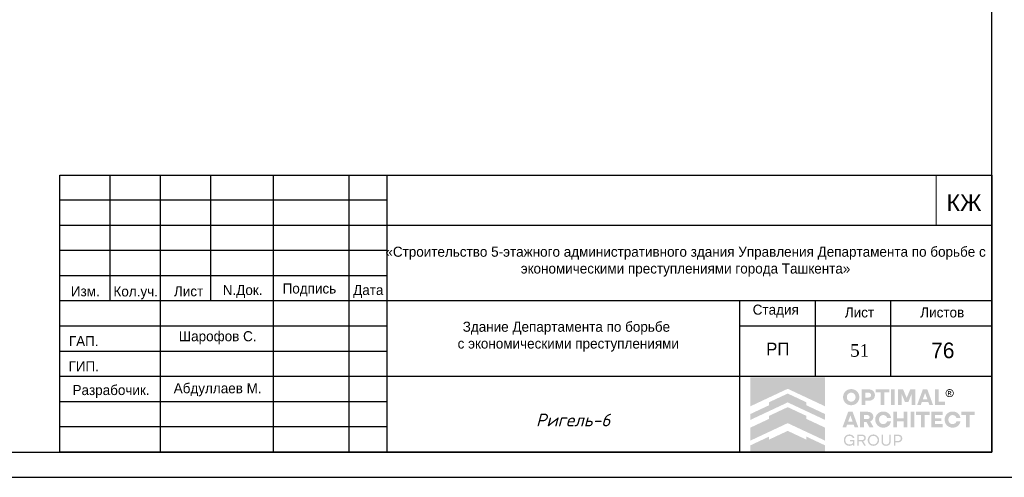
# Model space of a CAD drawing. Header units: millimetres. Extents: x -33345 to 4712671, y -3392 to 121473.
# Tile 634 of 656: x 3274459 to 3294003, y 44501 to 53585. Entities that reach past the tile are written whole.
import ezdxf

# ---------------------------------------------------------------- set-up
doc = ezdxf.new("R2010")
doc.units = ezdxf.units.MM
doc.layers.add('0.25', color=7, linetype='Continuous', lineweight=25)
doc.layers.add('Текст', color=7, linetype='Continuous', lineweight=20)
doc.layers.add('Лист', color=7, linetype='Continuous')
doc.styles.add('RomanS', font='romans.shx')
doc.styles.get("Standard").update_dxf_attribs({"font": 'arial.ttf'})
doc.styles.add('X-U-RW-01$0$StyleROMANS', font='GOTHIC.TTF')
doc.styles.add('стиль1', font='isocpeui.ttf', dxfattribs={"height": 300})

# ---------------------------------------------------------------- blocks, each defined once
blk = doc.blocks.new('*U328')
at = {"layer": '0.25', "color": 5, "linetype": 'Continuous', "lineweight": 25, "ltscale": 100}
blk.add_lwpolyline([(-59400, 0), (0, 0), (0, 42000), (-59400, 42000), (-59400, 0)], dxfattribs=at)
at = {"layer": '0.25', "color": 7, "linetype": 'Continuous', "lineweight": 30, "ltscale": 100}
blk.add_lwpolyline([(-57400, 500), (-500, 500), (-500, 41500), (-57400, 41500), (-57400, 500)], dxfattribs=at)
blk = doc.blocks.new('logo')
at = {"true_color": 0x90e0ed}
h = blk.add_hatch(color=141, dxfattribs=at)
h.dxf.hatch_style = 1
h.paths.add_polyline_path([(5.672, 5.668), (0.009, 5.668), (0.009, 3.483), (1.425, 4.147), (2.84, 4.81), (4.256, 4.147), (5.672, 3.483)])
at = {"true_color": 0x212121}
h = blk.add_hatch(color=250, dxfattribs=at)
h.dxf.hatch_style = 1
h.paths.add_polyline_path([(8.107, 4.61), (8.086, 4.63), (8.064, 4.649), (8.041, 4.667), (8.017, 4.683), (7.992, 4.699), (7.967, 4.713), (7.94, 4.726), (7.912, 4.738), (7.884, 4.749), (7.855, 4.759), (7.825, 4.766), (7.795, 4.773), (7.763, 4.778), (7.732, 4.782), (7.7, 4.784), (7.667, 4.785), (7.634, 4.784), (7.602, 4.782), (7.571, 4.778), (7.54, 4.773), (7.51, 4.766), (7.48, 4.758), (7.451, 4.749), (7.422, 4.738), (7.394, 4.725), (7.367, 4.712), (7.341, 4.697), (7.316, 4.682), (7.292, 4.665), (7.269, 4.648), (7.247, 4.629), (7.226, 4.609), (7.206, 4.588), (7.187, 4.566), (7.169, 4.544), (7.153, 4.52), (7.137, 4.495), (7.122, 4.47), (7.109, 4.443), (7.097, 4.416), (7.086, 4.387), (7.076, 4.359), (7.068, 4.329), (7.061, 4.299), (7.056, 4.268), (7.053, 4.237), (7.05, 4.205), (7.05, 4.173), (7.05, 4.14), (7.053, 4.108), (7.056, 4.077), (7.061, 4.047), (7.068, 4.016), (7.076, 3.987), (7.086, 3.958), (7.097, 3.93), (7.109, 3.903), (7.122, 3.876), (7.137, 3.85), (7.153, 3.826), (7.169, 3.802), (7.187, 3.779), (7.206, 3.757), (7.226, 3.736), (7.247, 3.716), (7.269, 3.697), (7.292, 3.679), (7.316, 3.662), (7.341, 3.647), (7.367, 3.633), (7.394, 3.619), (7.422, 3.607), (7.451, 3.596), (7.48, 3.587), (7.51, 3.579), (7.54, 3.573), (7.571, 3.568), (7.602, 3.564), (7.634, 3.562), (7.667, 3.561), (7.7, 3.562), (7.732, 3.564), (7.763, 3.568), (7.795, 3.573), (7.825, 3.579), (7.855, 3.587), (7.884, 3.596), (7.912, 3.607), (7.94, 3.619), (7.967, 3.633), (7.992, 3.647), (8.017, 3.662), (8.041, 3.679), (8.064, 3.697), (8.086, 3.716), (8.107, 3.736), (8.127, 3.757), (8.146, 3.779), (8.164, 3.802), (8.181, 3.826), (8.196, 3.85), (8.211, 3.876), (8.224, 3.903), (8.237, 3.93), (8.248, 3.958), (8.257, 3.987), (8.265, 4.016), (8.272, 4.047), (8.277, 4.077), (8.281, 4.108), (8.283, 4.14), (8.284, 4.173), (8.283, 4.205), (8.281, 4.237), (8.277, 4.268), (8.272, 4.299), (8.265, 4.329), (8.257, 4.359), (8.248, 4.387), (8.237, 4.416), (8.224, 4.443), (8.211, 4.47), (8.196, 4.495), (8.181, 4.52), (8.164, 4.544), (8.146, 4.567), (8.127, 4.589)])
h.paths.add_polyline_path([(7.841, 4.464), (7.854, 4.455), (7.867, 4.446), (7.879, 4.436), (7.891, 4.426), (7.902, 4.415), (7.913, 4.403), (7.923, 4.391), (7.933, 4.379), (7.942, 4.366), (7.95, 4.352), (7.958, 4.338), (7.965, 4.324), (7.972, 4.308), (7.977, 4.293), (7.982, 4.277), (7.987, 4.261), (7.99, 4.244), (7.993, 4.228), (7.995, 4.21), (7.996, 4.193), (7.996, 4.175), (7.996, 4.157), (7.995, 4.139), (7.993, 4.121), (7.99, 4.104), (7.987, 4.088), (7.982, 4.071), (7.977, 4.055), (7.972, 4.039), (7.965, 4.024), (7.958, 4.009), (7.95, 3.994), (7.942, 3.981), (7.933, 3.967), (7.923, 3.955), (7.913, 3.942), (7.902, 3.931), (7.891, 3.92), (7.879, 3.909), (7.867, 3.9), (7.854, 3.891), (7.841, 3.882), (7.827, 3.874), (7.813, 3.867), (7.798, 3.86), (7.783, 3.854), (7.767, 3.849), (7.751, 3.844), (7.735, 3.841), (7.718, 3.838), (7.701, 3.836), (7.684, 3.835), (7.667, 3.834), (7.649, 3.835), (7.632, 3.836), (7.615, 3.838), (7.598, 3.841), (7.582, 3.844), (7.566, 3.849), (7.551, 3.854), (7.535, 3.86), (7.521, 3.867), (7.506, 3.874), (7.492, 3.882), (7.479, 3.891), (7.466, 3.9), (7.454, 3.909), (7.442, 3.92), (7.431, 3.931), (7.42, 3.942), (7.41, 3.955), (7.4, 3.967), (7.391, 3.981), (7.383, 3.994), (7.375, 4.009), (7.368, 4.024), (7.362, 4.039), (7.356, 4.055), (7.351, 4.071), (7.347, 4.088), (7.343, 4.104), (7.34, 4.121), (7.338, 4.139), (7.337, 4.157), (7.337, 4.175), (7.337, 4.193), (7.338, 4.21), (7.34, 4.228), (7.343, 4.244), (7.347, 4.261), (7.351, 4.277), (7.356, 4.293), (7.362, 4.308), (7.368, 4.324), (7.375, 4.338), (7.383, 4.352), (7.391, 4.366), (7.4, 4.379), (7.41, 4.391), (7.42, 4.403), (7.431, 4.415), (7.442, 4.426), (7.454, 4.436), (7.466, 4.446), (7.479, 4.455), (7.492, 4.464), (7.506, 4.472), (7.521, 4.479), (7.535, 4.486), (7.551, 4.492), (7.566, 4.497), (7.582, 4.501), (7.598, 4.505), (7.615, 4.508), (7.632, 4.51), (7.649, 4.511), (7.667, 4.511), (7.684, 4.511), (7.701, 4.51), (7.718, 4.508), (7.735, 4.505), (7.751, 4.501), (7.767, 4.497), (7.783, 4.492), (7.798, 4.486), (7.813, 4.479), (7.827, 4.472)], flags=16)
h.paths.add_polyline_path([(9.335, 4.648), (9.319, 4.662), (9.301, 4.675), (9.283, 4.687), (9.264, 4.698), (9.245, 4.709), (9.224, 4.719), (9.203, 4.728), (9.181, 4.736), (9.158, 4.743), (9.134, 4.749), (9.11, 4.755), (9.085, 4.759), (9.059, 4.762), (9.032, 4.765), (9.005, 4.766), (8.977, 4.767), (8.47, 4.767), (8.47, 3.579), (8.75, 3.579), (8.75, 3.898), (8.977, 3.898), (9.005, 3.898), (9.032, 3.9), (9.059, 3.902), (9.085, 3.906), (9.11, 3.91), (9.134, 3.915), (9.158, 3.921), (9.181, 3.928), (9.203, 3.936), (9.224, 3.945), (9.245, 3.954), (9.264, 3.965), (9.283, 3.976), (9.301, 3.988), (9.319, 4.001), (9.335, 4.014), (9.35, 4.029), (9.365, 4.044), (9.379, 4.059), (9.391, 4.076), (9.403, 4.093), (9.414, 4.111), (9.424, 4.13), (9.432, 4.15), (9.44, 4.17), (9.447, 4.191), (9.453, 4.212), (9.458, 4.234), (9.461, 4.257), (9.464, 4.28), (9.466, 4.304), (9.466, 4.329), (9.466, 4.353), (9.464, 4.377), (9.461, 4.401), (9.458, 4.424), (9.453, 4.446), (9.447, 4.468), (9.44, 4.489), (9.432, 4.51), (9.424, 4.53), (9.414, 4.549), (9.403, 4.567), (9.391, 4.585), (9.379, 4.602), (9.365, 4.618), (9.35, 4.633)])
h.paths.add_polyline_path([(8.75, 4.511), (8.959, 4.511), (8.984, 4.511), (9.008, 4.508), (9.031, 4.505), (9.052, 4.499), (9.071, 4.492), (9.09, 4.484), (9.106, 4.474), (9.121, 4.463), (9.135, 4.45), (9.147, 4.436), (9.156, 4.421), (9.165, 4.404), (9.171, 4.387), (9.175, 4.368), (9.178, 4.348), (9.179, 4.327), (9.178, 4.306), (9.175, 4.287), (9.171, 4.268), (9.165, 4.251), (9.156, 4.235), (9.147, 4.22), (9.135, 4.206), (9.121, 4.193), (9.106, 4.182), (9.09, 4.172), (9.071, 4.164), (9.052, 4.157), (9.031, 4.151), (9.008, 4.148), (8.984, 4.145), (8.959, 4.144), (8.75, 4.144)], flags=16)
h.paths.add_polyline_path([(10.558, 4.767), (9.528, 4.767), (9.528, 4.529), (9.904, 4.529), (9.904, 3.579), (10.182, 3.579), (10.182, 4.529), (10.558, 4.529)])
h.paths.add_polyline_path([(10.975, 4.767), (10.695, 4.767), (10.695, 3.579), (10.975, 3.579)])
h.paths.add_polyline_path([(11.611, 4.767), (11.223, 4.767), (11.223, 3.579), (11.498, 3.579), (11.498, 4.426), (11.751, 3.806), (12.012, 3.806), (12.267, 4.426), (12.267, 3.579), (12.542, 3.579), (12.542, 4.767), (12.154, 4.767), (11.882, 4.116)])
h.paths.add_polyline_path([(13.451, 4.767), (13.116, 4.767), (12.68, 3.579), (12.959, 3.579), (13.038, 3.799), (13.529, 3.799), (13.609, 3.579), (13.888, 3.579)])
h.paths.add_polyline_path([(13.285, 4.487), (13.457, 4.01), (13.111, 4.01)], flags=16)
h.paths.add_polyline_path([(14.306, 4.767), (14.026, 4.767), (14.026, 3.579), (14.808, 3.579), (14.808, 3.827), (14.306, 3.827)])
h.paths.add_polyline_path([(15.871, 2.84), (15.857, 2.86), (15.841, 2.879), (15.825, 2.898), (15.808, 2.916), (15.79, 2.933), (15.771, 2.949), (15.752, 2.964), (15.731, 2.978), (15.71, 2.992), (15.688, 3.004), (15.666, 3.016), (15.643, 3.027), (15.619, 3.037), (15.594, 3.046), (15.569, 3.053), (15.543, 3.06), (15.516, 3.066), (15.49, 3.071), (15.462, 3.074), (15.434, 3.077), (15.406, 3.079), (15.377, 3.079), (15.344, 3.078), (15.312, 3.076), (15.281, 3.072), (15.25, 3.067), (15.22, 3.061), (15.191, 3.052), (15.162, 3.043), (15.134, 3.031), (15.106, 3.019), (15.08, 3.005), (15.054, 2.991), (15.03, 2.975), (15.006, 2.958), (14.984, 2.94), (14.962, 2.921), (14.942, 2.901), (14.922, 2.88), (14.903, 2.858), (14.886, 2.835), (14.869, 2.811), (14.854, 2.787), (14.84, 2.761), (14.827, 2.734), (14.815, 2.707), (14.804, 2.679), (14.795, 2.65), (14.787, 2.621), (14.78, 2.591), (14.775, 2.561), (14.772, 2.53), (14.769, 2.499), (14.769, 2.468), (14.769, 2.436), (14.772, 2.405), (14.775, 2.374), (14.78, 2.344), (14.787, 2.314), (14.795, 2.285), (14.804, 2.256), (14.815, 2.228), (14.827, 2.201), (14.84, 2.174), (14.854, 2.149), (14.869, 2.124), (14.886, 2.1), (14.903, 2.077), (14.922, 2.055), (14.942, 2.034), (14.962, 2.014), (14.984, 1.995), (15.006, 1.977), (15.03, 1.96), (15.054, 1.945), (15.08, 1.93), (15.106, 1.916), (15.134, 1.904), (15.162, 1.893), (15.191, 1.883), (15.22, 1.875), (15.25, 1.868), (15.281, 1.863), (15.312, 1.859), (15.344, 1.857), (15.377, 1.856), (15.406, 1.856), (15.434, 1.858), (15.462, 1.861), (15.49, 1.864), (15.516, 1.869), (15.543, 1.875), (15.569, 1.882), (15.594, 1.89), (15.619, 1.898), (15.643, 1.908), (15.666, 1.919), (15.688, 1.931), (15.71, 1.943), (15.731, 1.957), (15.752, 1.971), (15.771, 1.986), (15.79, 2.002), (15.808, 2.019), (15.825, 2.037), (15.841, 2.056), (15.857, 2.075), (15.871, 2.096), (15.885, 2.117), (15.898, 2.139), (15.91, 2.161), (15.921, 2.185), (15.93, 2.209), (15.939, 2.233), (15.947, 2.259), (15.953, 2.284), (15.959, 2.311), (15.964, 2.338), (15.668, 2.338), (15.659, 2.314), (15.649, 2.291), (15.638, 2.269), (15.625, 2.249), (15.61, 2.23), (15.594, 2.213), (15.576, 2.196), (15.557, 2.181), (15.536, 2.168), (15.515, 2.156), (15.493, 2.146), (15.471, 2.138), (15.448, 2.132), (15.424, 2.127), (15.4, 2.125), (15.375, 2.124), (15.358, 2.124), (15.342, 2.125), (15.326, 2.127), (15.31, 2.13), (15.294, 2.134), (15.279, 2.139), (15.264, 2.144), (15.249, 2.15), (15.235, 2.157), (15.221, 2.165), (15.207, 2.173), (15.195, 2.182), (15.182, 2.191), (15.17, 2.201), (15.159, 2.212), (15.148, 2.223), (15.138, 2.235), (15.128, 2.247), (15.119, 2.26), (15.11, 2.273), (15.102, 2.287), (15.094, 2.302), (15.087, 2.316), (15.081, 2.332), (15.075, 2.348), (15.07, 2.364), (15.066, 2.381), (15.062, 2.397), (15.059, 2.414), (15.057, 2.432), (15.056, 2.45), (15.056, 2.468), (15.056, 2.486), (15.057, 2.503), (15.059, 2.521), (15.062, 2.538), (15.066, 2.555), (15.07, 2.571), (15.075, 2.587), (15.081, 2.603), (15.087, 2.619), (15.094, 2.634), (15.102, 2.648), (15.11, 2.662), (15.119, 2.675), (15.128, 2.688), (15.138, 2.7), (15.148, 2.712), (15.159, 2.723), (15.17, 2.734), (15.182, 2.744), (15.195, 2.753), (15.207, 2.762), (15.221, 2.77), (15.235, 2.778), (15.249, 2.785), (15.264, 2.791), (15.279, 2.797), (15.294, 2.801), (15.31, 2.805), (15.326, 2.808), (15.342, 2.81), (15.358, 2.811), (15.375, 2.812), (15.4, 2.811), (15.424, 2.808), (15.448, 2.803), (15.471, 2.797), (15.493, 2.789), (15.515, 2.779), (15.536, 2.767), (15.557, 2.754), (15.576, 2.739), (15.594, 2.722), (15.61, 2.705), (15.625, 2.686), (15.638, 2.666), (15.649, 2.644), (15.659, 2.621), (15.668, 2.597), (15.964, 2.597), (15.959, 2.624), (15.953, 2.651), (15.947, 2.677), (15.939, 2.702), (15.93, 2.726), (15.921, 2.75), (15.91, 2.774), (15.898, 2.796), (15.885, 2.818)])
h.paths.add_polyline_path([(14.632, 3.061), (13.76, 3.061), (13.76, 1.874), (14.632, 1.874), (14.632, 2.122), (14.04, 2.122), (14.04, 2.359), (14.528, 2.359), (14.528, 2.572), (14.04, 2.572), (14.04, 2.813), (14.632, 2.813)])
h.paths.add_polyline_path([(13.624, 3.061), (12.593, 3.061), (12.593, 2.824), (12.969, 2.824), (12.969, 1.874), (13.248, 1.874), (13.248, 2.824), (13.624, 2.824)])
h.paths.add_polyline_path([(12.457, 3.061), (12.177, 3.061), (12.177, 1.874), (12.457, 1.874)])
h.paths.add_polyline_path([(11.929, 3.061), (11.648, 3.061), (11.648, 2.572), (11.147, 2.572), (11.147, 3.061), (10.867, 3.061), (10.867, 1.874), (11.147, 1.874), (11.147, 2.329), (11.648, 2.329), (11.648, 1.874), (11.929, 1.874)])
h.paths.add_polyline_path([(10.624, 2.796), (10.611, 2.818), (10.597, 2.84), (10.583, 2.86), (10.567, 2.879), (10.551, 2.898), (10.534, 2.916), (10.516, 2.933), (10.497, 2.949), (10.477, 2.964), (10.457, 2.978), (10.436, 2.992), (10.414, 3.004), (10.392, 3.016), (10.368, 3.027), (10.344, 3.037), (10.32, 3.046), (10.294, 3.053), (10.269, 3.06), (10.242, 3.066), (10.215, 3.071), (10.188, 3.074), (10.16, 3.077), (10.132, 3.079), (10.103, 3.079), (10.07, 3.078), (10.038, 3.076), (10.007, 3.072), (9.976, 3.067), (9.946, 3.061), (9.917, 3.052), (9.888, 3.043), (9.86, 3.031), (9.832, 3.019), (9.806, 3.005), (9.78, 2.991), (9.756, 2.975), (9.732, 2.958), (9.71, 2.94), (9.688, 2.921), (9.667, 2.901), (9.648, 2.88), (9.629, 2.858), (9.612, 2.835), (9.595, 2.811), (9.58, 2.787), (9.566, 2.761), (9.553, 2.734), (9.541, 2.707), (9.53, 2.679), (9.52, 2.65), (9.512, 2.621), (9.506, 2.591), (9.501, 2.561), (9.497, 2.53), (9.495, 2.499), (9.494, 2.468), (9.495, 2.436), (9.497, 2.405), (9.501, 2.374), (9.506, 2.344), (9.512, 2.314), (9.52, 2.285), (9.53, 2.256), (9.541, 2.228), (9.553, 2.201), (9.566, 2.174), (9.58, 2.149), (9.595, 2.124), (9.612, 2.1), (9.629, 2.077), (9.648, 2.055), (9.667, 2.034), (9.688, 2.014), (9.71, 1.995), (9.732, 1.977), (9.756, 1.96), (9.78, 1.945), (9.806, 1.93), (9.832, 1.916), (9.86, 1.904), (9.888, 1.893), (9.917, 1.883), (9.946, 1.875), (9.976, 1.868), (10.007, 1.863), (10.038, 1.859), (10.07, 1.857), (10.103, 1.856), (10.132, 1.856), (10.16, 1.858), (10.188, 1.861), (10.215, 1.864), (10.242, 1.869), (10.269, 1.875), (10.294, 1.882), (10.32, 1.89), (10.344, 1.898), (10.368, 1.908), (10.392, 1.919), (10.414, 1.931), (10.436, 1.943), (10.457, 1.957), (10.477, 1.971), (10.497, 1.986), (10.516, 2.002), (10.534, 2.019), (10.551, 2.037), (10.567, 2.056), (10.583, 2.075), (10.597, 2.096), (10.611, 2.117), (10.624, 2.139), (10.636, 2.161), (10.646, 2.185), (10.656, 2.209), (10.665, 2.233), (10.673, 2.259), (10.679, 2.284), (10.685, 2.311), (10.689, 2.338), (10.393, 2.338), (10.385, 2.314), (10.375, 2.291), (10.364, 2.269), (10.351, 2.249), (10.336, 2.23), (10.32, 2.213), (10.302, 2.196), (10.282, 2.181), (10.262, 2.168), (10.241, 2.156), (10.219, 2.146), (10.197, 2.138), (10.174, 2.132), (10.15, 2.127), (10.126, 2.125), (10.101, 2.124), (10.084, 2.124), (10.068, 2.125), (10.052, 2.127), (10.036, 2.13), (10.02, 2.134), (10.005, 2.139), (9.99, 2.144), (9.975, 2.15), (9.961, 2.157), (9.947, 2.165), (9.933, 2.173), (9.92, 2.182), (9.908, 2.191), (9.896, 2.201), (9.885, 2.212), (9.874, 2.223), (9.864, 2.235), (9.854, 2.247), (9.844, 2.26), (9.836, 2.273), (9.828, 2.287), (9.82, 2.302), (9.813, 2.316), (9.806, 2.332), (9.801, 2.348), (9.796, 2.364), (9.791, 2.381), (9.788, 2.397), (9.785, 2.414), (9.783, 2.432), (9.782, 2.45), (9.782, 2.468), (9.782, 2.486), (9.783, 2.503), (9.785, 2.521), (9.788, 2.538), (9.791, 2.555), (9.796, 2.571), (9.801, 2.587), (9.806, 2.603), (9.813, 2.619), (9.82, 2.634), (9.828, 2.648), (9.836, 2.662), (9.844, 2.675), (9.854, 2.688), (9.864, 2.7), (9.874, 2.712), (9.885, 2.723), (9.896, 2.734), (9.908, 2.744), (9.92, 2.753), (9.933, 2.762), (9.947, 2.77), (9.961, 2.778), (9.975, 2.785), (9.99, 2.791), (10.005, 2.797), (10.02, 2.801), (10.036, 2.805), (10.052, 2.808), (10.068, 2.81), (10.084, 2.811), (10.101, 2.812), (10.126, 2.811), (10.15, 2.808), (10.174, 2.803), (10.197, 2.797), (10.219, 2.789), (10.241, 2.779), (10.262, 2.767), (10.282, 2.754), (10.302, 2.739), (10.32, 2.722), (10.336, 2.705), (10.351, 2.686), (10.364, 2.666), (10.375, 2.644), (10.385, 2.621), (10.393, 2.597), (10.689, 2.597), (10.685, 2.624), (10.679, 2.651), (10.673, 2.677), (10.665, 2.702), (10.656, 2.726), (10.646, 2.75), (10.636, 2.774)])
h.paths.add_polyline_path([(9.251, 2.936), (9.221, 2.962), (9.189, 2.986), (9.153, 3.006), (9.113, 3.023), (9.07, 3.037), (9.024, 3.047), (8.974, 3.055), (8.921, 3.06), (8.865, 3.061), (8.347, 3.061), (8.347, 1.874), (8.628, 1.874), (8.628, 2.294), (8.826, 2.294), (9.057, 1.874), (9.372, 1.874), (9.108, 2.335), (9.136, 2.346), (9.162, 2.359), (9.187, 2.374), (9.21, 2.39), (9.231, 2.407), (9.25, 2.425), (9.268, 2.445), (9.284, 2.466), (9.299, 2.488), (9.311, 2.512), (9.322, 2.537), (9.33, 2.563), (9.337, 2.59), (9.342, 2.619), (9.345, 2.649), (9.346, 2.68), (9.344, 2.725), (9.338, 2.766), (9.328, 2.805), (9.315, 2.842), (9.297, 2.876), (9.276, 2.907)])
h.paths.add_polyline_path([(8.949, 2.802), (8.967, 2.796), (8.984, 2.789), (8.999, 2.781), (9.012, 2.772), (9.024, 2.761), (9.035, 2.75), (9.044, 2.737), (9.051, 2.724), (9.056, 2.709), (9.06, 2.693), (9.063, 2.677), (9.064, 2.659), (9.063, 2.642), (9.06, 2.626), (9.056, 2.61), (9.051, 2.596), (9.044, 2.582), (9.035, 2.57), (9.024, 2.559), (9.012, 2.548), (8.999, 2.539), (8.984, 2.531), (8.967, 2.524), (8.949, 2.518), (8.93, 2.514), (8.909, 2.511), (8.887, 2.509), (8.863, 2.508), (8.628, 2.508), (8.628, 2.812), (8.863, 2.812), (8.887, 2.811), (8.909, 2.809), (8.93, 2.806)], flags=16)
h.paths.add_polyline_path([(7.773, 3.061), (7.438, 3.061), (7.002, 1.874), (7.28, 1.874), (7.36, 2.093), (7.851, 2.093), (7.931, 1.874), (8.209, 1.874)])
h.paths.add_polyline_path([(7.606, 2.781), (7.778, 2.304), (7.433, 2.304)], flags=16)
h.paths.add_polyline_path([(17.059, 3.061), (16.029, 3.061), (16.029, 2.824), (16.405, 2.824), (16.405, 1.874), (16.683, 1.874), (16.683, 2.824), (17.059, 2.824)])
at = {"true_color": 0xa7a9ac}
h = blk.add_hatch(color=253, dxfattribs=at)
h.dxf.hatch_style = 1
h.paths.add_polyline_path([(15.277, 4.754), (15.255, 4.763), (15.232, 4.77), (15.208, 4.776), (15.185, 4.779), (15.164, 4.781), (15.162, 4.781), (15.138, 4.781), (15.127, 4.78), (15.114, 4.779), (15.101, 4.777), (15.088, 4.775), (15.076, 4.772), (15.063, 4.769), (15.05, 4.765), (15.038, 4.76), (15.026, 4.755), (14.997, 4.739), (14.969, 4.721), (14.945, 4.701), (14.923, 4.679), (14.903, 4.654), (14.886, 4.628), (14.872, 4.599), (14.86, 4.567), (14.856, 4.553), (14.853, 4.539), (14.85, 4.525), (14.848, 4.51), (14.847, 4.496), (14.847, 4.481), (14.847, 4.466), (14.848, 4.452), (14.851, 4.426), (14.857, 4.402), (14.864, 4.378), (14.873, 4.355), (14.884, 4.333), (14.896, 4.312), (14.911, 4.291), (14.928, 4.272), (14.94, 4.259), (14.954, 4.247), (14.968, 4.236), (14.982, 4.225), (14.997, 4.216), (15.013, 4.207), (15.029, 4.2), (15.046, 4.193), (15.064, 4.187), (15.082, 4.182), (15.1, 4.179), (15.119, 4.176), (15.14, 4.175), (15.16, 4.175), (15.181, 4.176), (15.202, 4.179), (15.222, 4.183), (15.241, 4.188), (15.26, 4.195), (15.279, 4.203), (15.297, 4.212), (15.314, 4.222), (15.331, 4.234), (15.347, 4.247), (15.364, 4.263), (15.38, 4.28), (15.395, 4.298), (15.408, 4.317), (15.419, 4.337), (15.429, 4.358), (15.437, 4.38), (15.444, 4.403), (15.448, 4.418), (15.45, 4.433), (15.452, 4.448), (15.453, 4.463), (15.454, 4.466), (15.454, 4.49), (15.453, 4.501), (15.45, 4.523), (15.446, 4.544), (15.441, 4.565), (15.434, 4.586), (15.426, 4.605), (15.416, 4.624), (15.405, 4.643), (15.392, 4.661), (15.38, 4.676), (15.368, 4.69), (15.354, 4.703), (15.34, 4.715), (15.326, 4.726), (15.31, 4.736), (15.294, 4.745)])
h.paths.add_polyline_path([(15.249, 4.711), (15.292, 4.687), (15.329, 4.657), (15.36, 4.619), (15.383, 4.576), (15.398, 4.529), (15.403, 4.478), (15.398, 4.427), (15.383, 4.379), (15.36, 4.336), (15.329, 4.299), (15.291, 4.268), (15.248, 4.245), (15.2, 4.23), (15.149, 4.225), (15.099, 4.23), (15.051, 4.245), (15.009, 4.268), (14.971, 4.299), (14.941, 4.337), (14.917, 4.38), (14.903, 4.427), (14.897, 4.478), (14.903, 4.529), (14.917, 4.576), (14.941, 4.619), (14.972, 4.657), (15.009, 4.688), (15.052, 4.711), (15.099, 4.726), (15.15, 4.731), (15.201, 4.726)], flags=16)
h.paths.add_polyline_path([(15.197, 4.632), (15.209, 4.629), (15.219, 4.625), (15.227, 4.621), (15.235, 4.616), (15.242, 4.61), (15.249, 4.603), (15.254, 4.596), (15.259, 4.587), (15.263, 4.578), (15.267, 4.565), (15.269, 4.553), (15.269, 4.541), (15.267, 4.529), (15.264, 4.518), (15.259, 4.507), (15.252, 4.496), (15.244, 4.486), (15.238, 4.48), (15.232, 4.475), (15.225, 4.471), (15.218, 4.467), (15.211, 4.464), (15.203, 4.461), (15.196, 4.459), (15.187, 4.458), (15.177, 4.456), (15.177, 4.456), (15.189, 4.449), (15.197, 4.445), (15.203, 4.439), (15.209, 4.433), (15.215, 4.426), (15.226, 4.413), (15.235, 4.399), (15.245, 4.386), (15.254, 4.372), (15.29, 4.313), (15.291, 4.311), (15.289, 4.31), (15.23, 4.31), (15.226, 4.312), (15.182, 4.389), (15.157, 4.425), (15.152, 4.43), (15.147, 4.435), (15.141, 4.439), (15.135, 4.442), (15.129, 4.445), (15.122, 4.447), (15.115, 4.448), (15.107, 4.448), (15.072, 4.449), (15.07, 4.449), (15.07, 4.311), (15.018, 4.311), (15.018, 4.636), (15.02, 4.637), (15.161, 4.635), (15.173, 4.635), (15.185, 4.634)], flags=0)
h.paths.add_polyline_path([(15.178, 4.588), (15.187, 4.584), (15.196, 4.579), (15.2, 4.576), (15.203, 4.572), (15.206, 4.568), (15.209, 4.564), (15.211, 4.559), (15.212, 4.554), (15.213, 4.549), (15.213, 4.544), (15.213, 4.538), (15.212, 4.533), (15.211, 4.528), (15.209, 4.523), (15.206, 4.518), (15.203, 4.514), (15.199, 4.51), (15.195, 4.506), (15.19, 4.503), (15.184, 4.5), (15.178, 4.499), (15.173, 4.497), (15.161, 4.495), (15.15, 4.494), (15.138, 4.494), (15.127, 4.494), (15.074, 4.493), (15.071, 4.493), (15.071, 4.592), (15.096, 4.592), (15.159, 4.591), (15.169, 4.59)], flags=0)
h.paths.add_polyline_path([(15.267, 4.565), (15.263, 4.578), (15.259, 4.587), (15.254, 4.596), (15.249, 4.603), (15.242, 4.61), (15.235, 4.616), (15.227, 4.621), (15.219, 4.625), (15.209, 4.629), (15.197, 4.632), (15.185, 4.634), (15.173, 4.635), (15.161, 4.635), (15.02, 4.637), (15.018, 4.636), (15.018, 4.311), (15.07, 4.311), (15.07, 4.449), (15.072, 4.449), (15.107, 4.448), (15.115, 4.448), (15.122, 4.447), (15.129, 4.445), (15.135, 4.442), (15.141, 4.439), (15.147, 4.435), (15.152, 4.43), (15.157, 4.425), (15.182, 4.389), (15.226, 4.312), (15.23, 4.31), (15.289, 4.31), (15.291, 4.311), (15.29, 4.313), (15.254, 4.372), (15.245, 4.386), (15.235, 4.399), (15.226, 4.413), (15.215, 4.426), (15.209, 4.433), (15.203, 4.439), (15.197, 4.445), (15.189, 4.449), (15.177, 4.456), (15.187, 4.458), (15.196, 4.459), (15.203, 4.461), (15.211, 4.464), (15.218, 4.467), (15.225, 4.471), (15.232, 4.475), (15.238, 4.48), (15.244, 4.486), (15.252, 4.496), (15.259, 4.507), (15.264, 4.518), (15.267, 4.529), (15.269, 4.541), (15.269, 4.553)], flags=0)
h = blk.add_hatch(color=253, dxfattribs=at)
h.dxf.hatch_style = 1
h.paths.add_polyline_path([(15.242, 4.61), (15.235, 4.616), (15.227, 4.621), (15.219, 4.625), (15.209, 4.629), (15.197, 4.632), (15.185, 4.634), (15.173, 4.635), (15.161, 4.635), (15.02, 4.637), (15.018, 4.636), (15.018, 4.311), (15.07, 4.311), (15.07, 4.449), (15.072, 4.449), (15.107, 4.448), (15.115, 4.448), (15.122, 4.447), (15.129, 4.445), (15.135, 4.442), (15.141, 4.439), (15.147, 4.435), (15.152, 4.43), (15.157, 4.425), (15.182, 4.389), (15.226, 4.312), (15.23, 4.31), (15.289, 4.31), (15.291, 4.311), (15.29, 4.313), (15.254, 4.372), (15.245, 4.386), (15.235, 4.399), (15.226, 4.413), (15.215, 4.426), (15.209, 4.433), (15.203, 4.439), (15.197, 4.445), (15.189, 4.449), (15.177, 4.456), (15.187, 4.458), (15.196, 4.459), (15.203, 4.461), (15.211, 4.464), (15.218, 4.467), (15.225, 4.471), (15.232, 4.475), (15.238, 4.48), (15.244, 4.486), (15.252, 4.496), (15.259, 4.507), (15.264, 4.518), (15.267, 4.529), (15.269, 4.541), (15.269, 4.553), (15.267, 4.565), (15.263, 4.578), (15.259, 4.587), (15.254, 4.596), (15.249, 4.603)])
h.paths.add_polyline_path([(15.169, 4.59), (15.178, 4.588), (15.187, 4.584), (15.196, 4.579), (15.2, 4.576), (15.203, 4.572), (15.206, 4.568), (15.209, 4.564), (15.211, 4.559), (15.212, 4.554), (15.213, 4.549), (15.213, 4.544), (15.213, 4.538), (15.212, 4.533), (15.211, 4.528), (15.209, 4.523), (15.206, 4.518), (15.203, 4.514), (15.199, 4.51), (15.195, 4.506), (15.19, 4.503), (15.184, 4.5), (15.178, 4.499), (15.173, 4.497), (15.161, 4.495), (15.15, 4.494), (15.138, 4.494), (15.127, 4.494), (15.074, 4.493), (15.071, 4.493), (15.071, 4.592), (15.096, 4.592), (15.159, 4.591)], flags=16)
at = {"true_color": 0x1f2877}
h = blk.add_hatch(color=166, dxfattribs=at)
h.dxf.hatch_style = 1
h.paths.add_polyline_path([(2.84, 4.449), (1.425, 3.786), (1.425, 3.558), (0.009, 2.894), (0.009, 2.448), (1.425, 3.112), (2.84, 3.775), (4.256, 3.112), (5.672, 2.448), (5.672, 2.894), (4.256, 3.558), (4.256, 3.786)])
h.paths.add_polyline_path([(2.84, 3.415), (1.425, 2.751), (1.425, 2.523), (0.009, 1.86), (0.009, 0.873), (1.425, 1.536), (2.84, 2.199), (4.256, 1.536), (5.672, 0.873), (5.672, 1.86), (4.256, 2.523), (4.256, 2.751)])
h.paths.add_polyline_path([(2.84, 1.611), (1.425, 0.947), (1.425, 1.176), (0.009, 0.512), (0.009, 0.005), (5.672, 0.005), (5.672, 0.512), (4.256, 1.176), (4.256, 0.947)])
at = {"true_color": 0xa7a9ac}
h = blk.add_hatch(color=253, dxfattribs=at)
h.dxf.hatch_style = 1
h.paths.add_polyline_path([(7.824, 1.219), (7.813, 1.23), (7.803, 1.24), (7.791, 1.249), (7.78, 1.258), (7.768, 1.267), (7.756, 1.275), (7.743, 1.283), (7.73, 1.29), (7.716, 1.297), (7.703, 1.303), (7.688, 1.309), (7.674, 1.314), (7.659, 1.319), (7.644, 1.323), (7.628, 1.326), (7.613, 1.329), (7.597, 1.332), (7.581, 1.334), (7.564, 1.335), (7.547, 1.336), (7.53, 1.336), (7.506, 1.335), (7.483, 1.334), (7.461, 1.331), (7.439, 1.328), (7.417, 1.323), (7.396, 1.317), (7.376, 1.31), (7.356, 1.302), (7.337, 1.293), (7.319, 1.284), (7.301, 1.273), (7.284, 1.262), (7.268, 1.25), (7.253, 1.237), (7.238, 1.224), (7.224, 1.21), (7.211, 1.195), (7.199, 1.179), (7.187, 1.163), (7.176, 1.146), (7.166, 1.129), (7.157, 1.11), (7.149, 1.092), (7.141, 1.073), (7.134, 1.053), (7.128, 1.033), (7.124, 1.012), (7.119, 0.991), (7.116, 0.97), (7.114, 0.949), (7.113, 0.927), (7.112, 0.904), (7.113, 0.88), (7.114, 0.857), (7.116, 0.834), (7.12, 0.811), (7.124, 0.789), (7.129, 0.768), (7.135, 0.747), (7.142, 0.727), (7.15, 0.707), (7.159, 0.688), (7.168, 0.67), (7.178, 0.652), (7.189, 0.636), (7.201, 0.62), (7.214, 0.605), (7.227, 0.59), (7.241, 0.577), (7.255, 0.564), (7.271, 0.552), (7.286, 0.54), (7.303, 0.53), (7.32, 0.52), (7.338, 0.511), (7.357, 0.503), (7.376, 0.496), (7.396, 0.49), (7.416, 0.485), (7.436, 0.48), (7.458, 0.477), (7.479, 0.475), (7.501, 0.473), (7.524, 0.473), (7.546, 0.473), (7.567, 0.474), (7.588, 0.476), (7.608, 0.479), (7.627, 0.483), (7.646, 0.488), (7.664, 0.493), (7.682, 0.5), (7.699, 0.507), (7.716, 0.514), (7.732, 0.523), (7.747, 0.532), (7.761, 0.541), (7.775, 0.551), (7.789, 0.562), (7.802, 0.574), (7.802, 0.485), (7.911, 0.485), (7.911, 0.921), (7.578, 0.921), (7.578, 0.827), (7.802, 0.827), (7.802, 0.709), (7.794, 0.695), (7.785, 0.681), (7.774, 0.668), (7.763, 0.656), (7.75, 0.645), (7.735, 0.634), (7.72, 0.624), (7.703, 0.615), (7.685, 0.606), (7.666, 0.599), (7.647, 0.593), (7.627, 0.588), (7.606, 0.584), (7.585, 0.581), (7.563, 0.58), (7.54, 0.579), (7.522, 0.579), (7.505, 0.58), (7.488, 0.582), (7.472, 0.585), (7.456, 0.588), (7.441, 0.592), (7.425, 0.597), (7.411, 0.602), (7.396, 0.608), (7.383, 0.615), (7.369, 0.622), (7.357, 0.63), (7.345, 0.639), (7.333, 0.648), (7.322, 0.658), (7.311, 0.668), (7.301, 0.679), (7.292, 0.69), (7.283, 0.702), (7.275, 0.715), (7.267, 0.728), (7.26, 0.741), (7.253, 0.756), (7.247, 0.77), (7.242, 0.786), (7.237, 0.801), (7.234, 0.817), (7.23, 0.834), (7.228, 0.851), (7.226, 0.868), (7.225, 0.886), (7.225, 0.904), (7.225, 0.921), (7.226, 0.938), (7.228, 0.954), (7.23, 0.97), (7.233, 0.986), (7.236, 1.001), (7.24, 1.016), (7.245, 1.031), (7.25, 1.046), (7.256, 1.06), (7.262, 1.074), (7.27, 1.087), (7.277, 1.099), (7.285, 1.112), (7.294, 1.123), (7.304, 1.135), (7.314, 1.145), (7.324, 1.155), (7.335, 1.165), (7.347, 1.174), (7.359, 1.182), (7.371, 1.19), (7.385, 1.197), (7.398, 1.204), (7.412, 1.21), (7.427, 1.215), (7.442, 1.22), (7.458, 1.223), (7.474, 1.226), (7.49, 1.228), (7.508, 1.229), (7.525, 1.23), (7.547, 1.229), (7.569, 1.227), (7.59, 1.224), (7.61, 1.219), (7.629, 1.214), (7.648, 1.207), (7.667, 1.199), (7.684, 1.189), (7.701, 1.178), (7.716, 1.166), (7.73, 1.154), (7.743, 1.14), (7.755, 1.125), (7.765, 1.109), (7.775, 1.091), (7.783, 1.073), (7.908, 1.073), (7.903, 1.089), (7.897, 1.104), (7.891, 1.118), (7.884, 1.132), (7.877, 1.146), (7.869, 1.159), (7.861, 1.172), (7.852, 1.185), (7.843, 1.197), (7.834, 1.208)])
h.paths.add_polyline_path([(8.756, 1.163), (8.751, 1.175), (8.746, 1.187), (8.74, 1.198), (8.733, 1.208), (8.725, 1.219), (8.717, 1.229), (8.709, 1.238), (8.7, 1.247), (8.69, 1.255), (8.68, 1.263), (8.669, 1.271), (8.658, 1.278), (8.646, 1.285), (8.634, 1.291), (8.621, 1.296), (8.608, 1.301), (8.594, 1.306), (8.579, 1.31), (8.565, 1.314), (8.549, 1.317), (8.534, 1.319), (8.517, 1.321), (8.501, 1.322), (8.484, 1.323), (8.466, 1.323), (8.136, 1.323), (8.136, 0.485), (8.245, 0.485), (8.245, 0.814), (8.464, 0.814), (8.654, 0.485), (8.783, 0.485), (8.579, 0.828), (8.602, 0.835), (8.623, 0.843), (8.643, 0.853), (8.662, 0.863), (8.679, 0.875), (8.695, 0.888), (8.709, 0.902), (8.723, 0.917), (8.734, 0.933), (8.744, 0.95), (8.753, 0.968), (8.76, 0.986), (8.766, 1.006), (8.769, 1.026), (8.772, 1.047), (8.773, 1.07), (8.772, 1.084), (8.771, 1.098), (8.77, 1.112), (8.767, 1.125), (8.764, 1.138), (8.761, 1.151)])
h.paths.add_polyline_path([(8.245, 1.223), (8.455, 1.223), (8.479, 1.223), (8.501, 1.221), (8.522, 1.218), (8.541, 1.213), (8.56, 1.207), (8.577, 1.2), (8.592, 1.192), (8.606, 1.182), (8.619, 1.171), (8.63, 1.159), (8.639, 1.146), (8.647, 1.132), (8.653, 1.117), (8.657, 1.101), (8.659, 1.084), (8.66, 1.066), (8.659, 1.047), (8.657, 1.03), (8.653, 1.014), (8.647, 0.999), (8.639, 0.985), (8.63, 0.972), (8.619, 0.96), (8.606, 0.949), (8.592, 0.94), (8.577, 0.931), (8.56, 0.924), (8.541, 0.918), (8.522, 0.914), (8.501, 0.911), (8.479, 0.909), (8.455, 0.908), (8.245, 0.908)], flags=16)
h.paths.add_polyline_path([(9.702, 1.165), (9.689, 1.181), (9.676, 1.197), (9.662, 1.212), (9.647, 1.226), (9.631, 1.239), (9.615, 1.252), (9.598, 1.263), (9.581, 1.274), (9.563, 1.285), (9.544, 1.294), (9.525, 1.303), (9.505, 1.311), (9.484, 1.317), (9.464, 1.323), (9.443, 1.328), (9.421, 1.331), (9.399, 1.334), (9.377, 1.336), (9.355, 1.336), (9.332, 1.336), (9.31, 1.334), (9.288, 1.331), (9.266, 1.328), (9.245, 1.323), (9.225, 1.317), (9.204, 1.311), (9.184, 1.303), (9.165, 1.294), (9.146, 1.285), (9.128, 1.274), (9.111, 1.263), (9.094, 1.252), (9.078, 1.239), (9.062, 1.226), (9.047, 1.212), (9.033, 1.197), (9.02, 1.181), (9.007, 1.165), (8.995, 1.148), (8.984, 1.131), (8.974, 1.113), (8.965, 1.094), (8.956, 1.075), (8.948, 1.055), (8.941, 1.034), (8.936, 1.014), (8.931, 0.993), (8.928, 0.971), (8.925, 0.949), (8.923, 0.927), (8.923, 0.904), (8.923, 0.882), (8.925, 0.859), (8.928, 0.838), (8.931, 0.816), (8.936, 0.795), (8.941, 0.774), (8.948, 0.754), (8.956, 0.734), (8.965, 0.715), (8.974, 0.696), (8.984, 0.678), (8.995, 0.66), (9.007, 0.644), (9.02, 0.628), (9.033, 0.612), (9.047, 0.597), (9.062, 0.583), (9.078, 0.57), (9.094, 0.557), (9.111, 0.545), (9.128, 0.534), (9.146, 0.524), (9.165, 0.514), (9.184, 0.506), (9.204, 0.498), (9.225, 0.491), (9.245, 0.486), (9.266, 0.481), (9.288, 0.477), (9.31, 0.475), (9.332, 0.473), (9.355, 0.473), (9.377, 0.473), (9.399, 0.475), (9.421, 0.477), (9.443, 0.481), (9.464, 0.486), (9.484, 0.491), (9.505, 0.498), (9.525, 0.506), (9.544, 0.514), (9.563, 0.524), (9.581, 0.534), (9.598, 0.545), (9.615, 0.557), (9.631, 0.57), (9.647, 0.583), (9.662, 0.597), (9.676, 0.612), (9.689, 0.628), (9.702, 0.644), (9.714, 0.66), (9.725, 0.678), (9.735, 0.696), (9.744, 0.715), (9.753, 0.734), (9.761, 0.754), (9.768, 0.774), (9.773, 0.795), (9.778, 0.816), (9.782, 0.838), (9.784, 0.859), (9.786, 0.882), (9.786, 0.904), (9.786, 0.927), (9.784, 0.949), (9.782, 0.971), (9.778, 0.993), (9.773, 1.014), (9.768, 1.034), (9.761, 1.055), (9.753, 1.075), (9.744, 1.094), (9.735, 1.113), (9.725, 1.131), (9.714, 1.148)])
h.paths.add_polyline_path([(9.126, 1.137), (9.136, 1.148), (9.148, 1.158), (9.16, 1.167), (9.172, 1.176), (9.185, 1.184), (9.198, 1.192), (9.212, 1.199), (9.227, 1.205), (9.242, 1.211), (9.257, 1.216), (9.272, 1.22), (9.288, 1.223), (9.304, 1.226), (9.321, 1.228), (9.337, 1.229), (9.355, 1.23), (9.372, 1.229), (9.388, 1.228), (9.405, 1.226), (9.421, 1.223), (9.437, 1.22), (9.452, 1.216), (9.467, 1.211), (9.482, 1.205), (9.497, 1.199), (9.511, 1.192), (9.524, 1.184), (9.537, 1.176), (9.549, 1.167), (9.561, 1.158), (9.573, 1.148), (9.583, 1.137), (9.594, 1.126), (9.604, 1.114), (9.613, 1.102), (9.621, 1.089), (9.629, 1.076), (9.637, 1.063), (9.644, 1.048), (9.65, 1.034), (9.655, 1.019), (9.66, 1.003), (9.664, 0.988), (9.668, 0.972), (9.67, 0.955), (9.672, 0.939), (9.673, 0.922), (9.674, 0.904), (9.673, 0.887), (9.672, 0.87), (9.67, 0.853), (9.668, 0.837), (9.664, 0.821), (9.66, 0.805), (9.655, 0.79), (9.65, 0.775), (9.644, 0.76), (9.637, 0.746), (9.629, 0.732), (9.621, 0.719), (9.613, 0.707), (9.604, 0.694), (9.594, 0.683), (9.583, 0.672), (9.573, 0.661), (9.561, 0.651), (9.549, 0.641), (9.537, 0.633), (9.524, 0.624), (9.511, 0.617), (9.497, 0.61), (9.482, 0.603), (9.467, 0.598), (9.452, 0.593), (9.437, 0.589), (9.421, 0.585), (9.405, 0.582), (9.388, 0.581), (9.372, 0.579), (9.355, 0.579), (9.337, 0.579), (9.321, 0.581), (9.304, 0.582), (9.288, 0.585), (9.272, 0.589), (9.257, 0.593), (9.242, 0.598), (9.227, 0.603), (9.212, 0.61), (9.198, 0.617), (9.185, 0.624), (9.172, 0.633), (9.16, 0.641), (9.148, 0.651), (9.136, 0.661), (9.126, 0.672), (9.115, 0.683), (9.105, 0.694), (9.096, 0.707), (9.088, 0.719), (9.08, 0.732), (9.072, 0.746), (9.065, 0.76), (9.059, 0.775), (9.054, 0.79), (9.049, 0.805), (9.045, 0.821), (9.041, 0.837), (9.039, 0.853), (9.037, 0.87), (9.036, 0.887), (9.035, 0.904), (9.036, 0.922), (9.037, 0.939), (9.039, 0.955), (9.041, 0.972), (9.045, 0.988), (9.049, 1.003), (9.054, 1.019), (9.059, 1.034), (9.065, 1.048), (9.072, 1.063), (9.08, 1.076), (9.088, 1.089), (9.096, 1.102), (9.105, 1.114), (9.115, 1.126)], flags=16)
h.paths.add_polyline_path([(10.079, 1.323), (9.97, 1.323), (9.97, 0.817), (9.97, 0.797), (9.972, 0.778), (9.973, 0.759), (9.976, 0.741), (9.979, 0.723), (9.983, 0.705), (9.988, 0.689), (9.994, 0.672), (10, 0.656), (10.007, 0.641), (10.015, 0.627), (10.023, 0.613), (10.032, 0.6), (10.042, 0.587), (10.052, 0.575), (10.063, 0.564), (10.074, 0.553), (10.086, 0.543), (10.099, 0.534), (10.113, 0.525), (10.127, 0.517), (10.141, 0.51), (10.156, 0.503), (10.172, 0.496), (10.189, 0.491), (10.205, 0.486), (10.223, 0.482), (10.241, 0.479), (10.259, 0.476), (10.278, 0.474), (10.298, 0.473), (10.318, 0.473), (10.338, 0.473), (10.358, 0.474), (10.377, 0.476), (10.395, 0.479), (10.413, 0.482), (10.43, 0.486), (10.447, 0.491), (10.464, 0.496), (10.479, 0.503), (10.495, 0.51), (10.509, 0.517), (10.523, 0.525), (10.536, 0.534), (10.549, 0.543), (10.561, 0.553), (10.573, 0.564), (10.583, 0.575), (10.593, 0.587), (10.603, 0.6), (10.612, 0.613), (10.62, 0.627), (10.628, 0.641), (10.635, 0.656), (10.641, 0.672), (10.646, 0.689), (10.651, 0.705), (10.655, 0.723), (10.659, 0.741), (10.661, 0.759), (10.663, 0.778), (10.664, 0.797), (10.665, 0.817), (10.665, 1.323), (10.556, 1.323), (10.556, 0.817), (10.555, 0.788), (10.552, 0.761), (10.547, 0.736), (10.54, 0.713), (10.531, 0.691), (10.521, 0.671), (10.508, 0.653), (10.494, 0.636), (10.477, 0.621), (10.46, 0.608), (10.44, 0.597), (10.419, 0.589), (10.396, 0.582), (10.372, 0.577), (10.346, 0.574), (10.318, 0.573), (10.29, 0.574), (10.264, 0.577), (10.24, 0.582), (10.217, 0.589), (10.196, 0.597), (10.176, 0.608), (10.158, 0.621), (10.142, 0.636), (10.127, 0.653), (10.114, 0.671), (10.103, 0.691), (10.095, 0.713), (10.088, 0.736), (10.083, 0.761), (10.08, 0.788), (10.079, 0.817)])
h.paths.add_polyline_path([(11.497, 1.203), (11.488, 1.214), (11.479, 1.225), (11.469, 1.235), (11.459, 1.245), (11.448, 1.254), (11.437, 1.262), (11.425, 1.27), (11.412, 1.278), (11.399, 1.285), (11.385, 1.291), (11.371, 1.297), (11.356, 1.303), (11.341, 1.308), (11.326, 1.312), (11.309, 1.315), (11.293, 1.318), (11.276, 1.321), (11.259, 1.322), (11.241, 1.323), (11.223, 1.323), (10.911, 1.323), (10.911, 0.485), (11.02, 0.485), (11.02, 0.742), (11.223, 0.742), (11.241, 0.742), (11.259, 0.743), (11.276, 0.745), (11.293, 0.747), (11.309, 0.75), (11.326, 0.754), (11.341, 0.758), (11.356, 0.763), (11.371, 0.769), (11.385, 0.775), (11.399, 0.781), (11.412, 0.789), (11.425, 0.796), (11.437, 0.805), (11.448, 0.814), (11.459, 0.823), (11.469, 0.833), (11.479, 0.843), (11.488, 0.854), (11.497, 0.866), (11.505, 0.878), (11.512, 0.89), (11.519, 0.903), (11.525, 0.916), (11.53, 0.93), (11.535, 0.944), (11.539, 0.959), (11.542, 0.973), (11.545, 0.988), (11.546, 1.004), (11.548, 1.02), (11.548, 1.036), (11.548, 1.052), (11.546, 1.067), (11.545, 1.083), (11.542, 1.098), (11.539, 1.112), (11.535, 1.127), (11.53, 1.14), (11.525, 1.154), (11.519, 1.167), (11.512, 1.18), (11.505, 1.192)])
h.paths.add_polyline_path([(11.02, 1.223), (11.211, 1.223), (11.236, 1.223), (11.26, 1.22), (11.282, 1.216), (11.303, 1.21), (11.323, 1.203), (11.342, 1.194), (11.359, 1.184), (11.375, 1.171), (11.389, 1.158), (11.401, 1.143), (11.412, 1.128), (11.42, 1.111), (11.427, 1.093), (11.431, 1.074), (11.434, 1.054), (11.435, 1.033), (11.434, 1.012), (11.431, 0.992), (11.427, 0.973), (11.42, 0.955), (11.412, 0.938), (11.401, 0.922), (11.389, 0.907), (11.375, 0.894), (11.359, 0.882), (11.342, 0.871), (11.323, 0.862), (11.303, 0.855), (11.282, 0.849), (11.26, 0.845), (11.236, 0.843), (11.211, 0.842), (11.02, 0.842)], flags=16)
blk = doc.blocks.new('medgor')
at = {"ltscale": 25}
for p, q in [((-44011134, 22929075), (-44011134, 22934575)), ((-44010134, 22932075), (-44010134, 22934575)), ((-44009134, 22929075), (-44009134, 22934575)), ((-44008134, 22932075), (-44008134, 22934575)), ((-44006889, 22929075), (-44006889, 22934575)), ((-44005389, 22929075), (-44005389, 22934575)), ((-44004634, 22929075), (-44004634, 22934575)), ((-44004634, 22934075), (-44011134, 22934075)), ((-43992634, 22933575), (-44011134, 22933575)), ((-44004634, 22933075), (-44011134, 22933075)), ((-44004634, 22932575), (-44011134, 22932575)), ((-43992634, 22932075), (-44011134, 22932075)), ((-43997634, 22929075), (-43997634, 22932075)), ((-43996134, 22930575), (-43996134, 22932075)), ((-43994634, 22930575), (-43994634, 22932075)), ((-44004634, 22931575), (-44011134, 22931575)), ((-43992634, 22931575), (-43997634, 22931575)), ((-44004634, 22931075), (-44011134, 22931075)), ((-43992634, 22930575), (-44011134, 22930575)), ((-44004634, 22930075), (-44011134, 22930075)), ((-44004634, 22929575), (-44011134, 22929575))]:
    blk.add_line(p, q, dxfattribs=at)
at = {"linetype": 'Continuous', "lineweight": 0}
for p, q in [((-43992634, 22934575), (-43993734, 22934575)), ((-43993734, 22934575), (-43993734, 22933575))]:
    blk.add_line(p, q, dxfattribs=at)
at = {"ltscale": 25}
blk.add_lwpolyline([(-44011134, 22934575), (-43992634, 22934575), (-43992634, 22929075), (-44011134, 22929075)], close=True, dxfattribs=at)
at = {"xscale": 261.1155435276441, "yscale": 261.1155435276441, "zscale": 261.1155435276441}
blk.add_blockref('logo', (-43997425, 22929076), dxfattribs=at)
at = {"color": 7, "linetype": 'Continuous', "lineweight": 0, "ltscale": 4, "insert": (-43993184, 22934025), "char_height": 330, "width": 1100, "attachment_point": 5}
blk.add_mtext('{\\C256;КЖ}', dxfattribs=at)
at = {"layer": 'Текст', "style": 'X-U-RW-01$0$StyleROMANS'}
blk.add_text('76', height=310.7, dxfattribs=at).set_placement((-43993836, 22930939))
at = {"layer": 'Текст', "attachment_point": 8, "style": 'X-U-RW-01$0$StyleROMANS'}
for s, insert, char_height, width in [('\\pxqc;«Строительство 5-этажного административного здания Управления Департамента по борьбе с экономическими преступлениями города Ташкента»', (-43998711, 22932559), 200, 11910.39), ('Изм.', (-44010625, 22932165), 200, 748.42), ('Лист', (-44008575, 22932165), 200, 748.42), ('Подпись', (-44006177, 22932165), 200, 748.42), ('Кол.уч.', (-44009625, 22932105), 200, 748.42), ('N.Док.', (-44007503, 22932135), 200, 748.42), ('Дата', (-44005008, 22932135), 200, 748.42), ('Стадия', (-43996921, 22931745), 200, 748.42), ('Лист', (-43995259, 22931745), 200, 748.42), ('Листов', (-43993616, 22931745), 200, 748.42), ('Здание Департамента по борьбе\\P с экономическими преступлениями', (-44001076, 22931070), 200, 11910.39), ('ГАП.', (-44010657, 22931178), 200, 748.42), ('Шарофов С.', (-44007998, 22931215), 200, 2029.72), ('РП', (-43996880, 22930997), 250, 748.42), ('ГИП.', (-44010657, 22930678), 200, 748.42), ('Абдуллаев М.', (-44007998, 22930183), 200, 2180.46), ('Разрабочик.', (-44010114, 22930147), 200, 748.42)]:
    blk.add_mtext(s, dxfattribs=dict(at, insert=insert, char_height=char_height, width=width))

msp = doc.modelspace()

# ---------------------------------------------------------------- block references
msp.add_blockref('medgor', (47286386.646, -22884073.497, 1359241.5))
at = {"layer": 'Лист', "ltscale": 100, "transparency": 33554687}
msp.add_blockref('*U328', (3294252.538, 44501.326, 1359241.5), dxfattribs=at)

# ---------------------------------------------------------------- texts
at = {"lineweight": -3, "insert": (3290942.445, 47144.789, 1359241.5), "char_height": 250, "attachment_point": 1, "style": 'RomanS'}
msp.add_mtext_dynamic_manual_height_columns('{\\fTimes New Roman|b0|i0|c204|p18;51}', width=250, gutter_width=12.5, heights=[0], dxfattribs=at)
at = {"ltscale": 25, "insert": (3285444.4, 45638.014, 1359241.5), "char_height": 250, "width": 6951.92193, "attachment_point": 5, "style": 'стиль1'}
msp.add_mtext('Ригель-6', dxfattribs=at)

doc.saveas('drawing.dxf')
